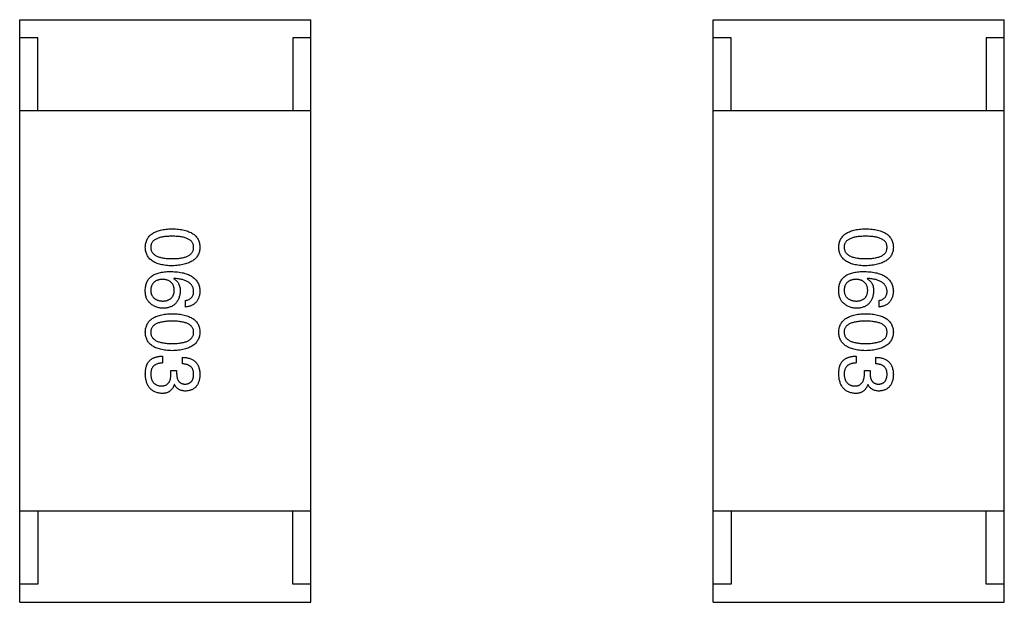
# Model space of a CAD drawing. Header units: millimetres. Extents: x 42 to 554, y 166 to 335.
# Tile 322 of 410: x 500.18 to 502.88, y 206.87 to 208.47. Entities that reach past the tile are written whole.
import ezdxf

# ---------------------------------------------------------------- set-up
doc = ezdxf.new("R2010")
doc.units = ezdxf.units.MM
doc.header["$LTSCALE"] = 30.734
doc.layers.get('0').update_dxf_attribs({"linetype": 'CONTINUOUS'})

msp = doc.modelspace()

# ---------------------------------------------------------------- linework, layer by layer
at = {"linetype": 'Continuous'}
for p, q in [((500.176, 208.467), (500.976, 208.467)), ((500.176, 206.867), (500.176, 208.467)), ((500.976, 206.867), (500.976, 208.467)), ((502.081, 208.467), (502.881, 208.467)), ((502.081, 206.867), (502.081, 208.467)), ((502.881, 206.867), (502.881, 208.467)), ((500.226, 208.417), (500.176, 208.417)), ((500.226, 208.217), (500.226, 208.417)), ((500.976, 208.417), (500.926, 208.417)), ((500.926, 208.417), (500.926, 208.217)), ((502.131, 208.417), (502.081, 208.417)), ((502.131, 208.217), (502.131, 208.417)), ((502.881, 208.417), (502.831, 208.417)), ((502.831, 208.417), (502.831, 208.217)), ((500.976, 208.217), (500.176, 208.217)), ((502.881, 208.217), (502.081, 208.217)), ((500.5998, 207.7565), (500.599, 207.7557)), ((502.5049, 207.7565), (502.5041, 207.7557)), ((500.6318, 207.6778), (500.6318, 207.6959)), ((502.5369, 207.6778), (502.5369, 207.6959)), ((500.5687, 207.5431), (500.5687, 207.5242)), ((500.6228, 207.5217), (500.6228, 207.5398)), ((502.4737, 207.5431), (502.4737, 207.5242)), ((502.5278, 207.5217), (502.5278, 207.5398)), ((500.5916, 207.5037), (500.6072, 207.5037)), ((500.5916, 207.4947), (500.5916, 207.5037)), ((500.6072, 207.5037), (500.6072, 207.4939)), ((502.4967, 207.5037), (502.5123, 207.5037)), ((502.4967, 207.4947), (502.4967, 207.5037)), ((502.5123, 207.5037), (502.5123, 207.4939)), ((500.6015, 207.4652), (500.6007, 207.4652)), ((502.5065, 207.4652), (502.5057, 207.4652)), ((500.976, 207.117), (500.176, 207.117)), ((500.226, 207.117), (500.226, 206.917)), ((500.926, 206.917), (500.926, 207.117)), ((502.881, 207.117), (502.081, 207.117)), ((502.131, 207.117), (502.131, 206.917)), ((502.831, 206.917), (502.831, 207.117)), ((500.226, 206.917), (500.176, 206.917)), ((500.976, 206.917), (500.926, 206.917)), ((502.131, 206.917), (502.081, 206.917)), ((502.881, 206.917), (502.831, 206.917)), ((500.176, 206.867), (500.976, 206.867)), ((502.081, 206.867), (502.881, 206.867))]:
    msp.add_line(p, q, dxfattribs=at)
for points, knots in [([(500.5211, 207.842), (500.5212, 207.8439), (500.5214, 207.8478), (500.5224, 207.8535), (500.5239, 207.8587), (500.5259, 207.8636), (500.5286, 207.8681), (500.5318, 207.8723), (500.5356, 207.876), (500.54, 207.8794), (500.5449, 207.8824), (500.5504, 207.885), (500.5565, 207.8872), (500.5631, 207.8891), (500.5702, 207.8906), (500.578, 207.8917), (500.5863, 207.8925), (500.592, 207.8927), (500.5949, 207.8928)], [0, 0, 0, 0, 0.059135, 0.115606, 0.169241, 0.221578, 0.273261, 0.324749, 0.377329, 0.431642, 0.488541, 0.548597, 0.612232, 0.680174, 0.752504, 0.829777, 0.912307, 1, 1, 1, 1]), ([(500.5949, 207.8928), (500.598, 207.8927), (500.6039, 207.8925), (500.6124, 207.8917), (500.6204, 207.8906), (500.6278, 207.8891), (500.6346, 207.8872), (500.6409, 207.885), (500.6466, 207.8824), (500.6517, 207.8794), (500.6562, 207.876), (500.6601, 207.8723), (500.6634, 207.8681), (500.6662, 207.8636), (500.6683, 207.8587), (500.6699, 207.8535), (500.6709, 207.8478), (500.6711, 207.8439), (500.6711, 207.842)], [0, 0, 0, 0, 0.088823, 0.172287, 0.250296, 0.323438, 0.392244, 0.456221, 0.516635, 0.573871, 0.628, 0.680335, 0.731489, 0.782557, 0.834044, 0.886738, 0.942089, 1, 1, 1, 1]), ([(502.4262, 207.842), (502.4263, 207.8439), (502.4265, 207.8478), (502.4274, 207.8535), (502.4289, 207.8587), (502.431, 207.8636), (502.4337, 207.8681), (502.4369, 207.8723), (502.4407, 207.876), (502.4451, 207.8794), (502.45, 207.8824), (502.4555, 207.885), (502.4615, 207.8872), (502.4681, 207.8891), (502.4753, 207.8906), (502.483, 207.8917), (502.4913, 207.8925), (502.497, 207.8927), (502.5, 207.8928)], [0, 0, 0, 0, 0.059135, 0.115606, 0.169241, 0.221578, 0.273261, 0.324749, 0.377329, 0.431642, 0.488541, 0.548597, 0.612232, 0.680174, 0.752504, 0.829777, 0.912307, 1, 1, 1, 1]), ([(502.5, 207.8928), (502.503, 207.8927), (502.5089, 207.8925), (502.5175, 207.8917), (502.5255, 207.8906), (502.5329, 207.8891), (502.5397, 207.8872), (502.5459, 207.885), (502.5516, 207.8824), (502.5567, 207.8794), (502.5612, 207.876), (502.5651, 207.8723), (502.5685, 207.8681), (502.5713, 207.8636), (502.5734, 207.8587), (502.575, 207.8535), (502.5759, 207.8478), (502.5761, 207.8439), (502.5762, 207.842)], [0, 0, 0, 0, 0.088823, 0.172287, 0.250296, 0.323438, 0.392244, 0.456221, 0.516635, 0.573871, 0.628, 0.680335, 0.731489, 0.782557, 0.834044, 0.886738, 0.942089, 1, 1, 1, 1]), ([(500.5949, 207.8723), (500.5925, 207.8723), (500.5879, 207.8722), (500.5812, 207.8718), (500.575, 207.8713), (500.5692, 207.8705), (500.5639, 207.8694), (500.559, 207.8681), (500.5546, 207.8666), (500.5507, 207.8648), (500.5472, 207.8628), (500.5442, 207.8606), (500.5416, 207.858), (500.5396, 207.8553), (500.5379, 207.8523), (500.5367, 207.8491), (500.536, 207.8456), (500.5359, 207.8432), (500.5359, 207.842)], [0, 0, 0, 0, 0.096457, 0.187288, 0.27178, 0.350132, 0.423455, 0.491343, 0.554037, 0.612253, 0.666313, 0.717038, 0.764921, 0.811214, 0.856775, 0.902988, 0.950234, 1, 1, 1, 1]), ([(500.6539, 207.842), (500.6539, 207.8432), (500.6538, 207.8456), (500.6531, 207.8491), (500.652, 207.8523), (500.6503, 207.8553), (500.6482, 207.858), (500.6456, 207.8606), (500.6426, 207.8628), (500.6391, 207.8648), (500.6352, 207.8666), (500.6308, 207.8681), (500.6259, 207.8694), (500.6206, 207.8705), (500.6148, 207.8713), (500.6086, 207.8718), (500.6019, 207.8722), (500.5973, 207.8723), (500.5949, 207.8723)], [0, 0, 0, 0, 0.049764, 0.097007, 0.143217, 0.188577, 0.235116, 0.282997, 0.333719, 0.387776, 0.445989, 0.508679, 0.576563, 0.649481, 0.728235, 0.812722, 0.903548, 1, 1, 1, 1]), ([(502.5, 207.8723), (502.4976, 207.8723), (502.493, 207.8722), (502.4863, 207.8718), (502.4801, 207.8713), (502.4743, 207.8705), (502.469, 207.8694), (502.4641, 207.8681), (502.4597, 207.8666), (502.4558, 207.8648), (502.4523, 207.8628), (502.4492, 207.8606), (502.4467, 207.858), (502.4446, 207.8553), (502.4429, 207.8523), (502.4418, 207.8491), (502.4411, 207.8456), (502.441, 207.8432), (502.441, 207.842)], [0, 0, 0, 0, 0.096457, 0.187288, 0.27178, 0.350132, 0.423455, 0.491343, 0.554037, 0.612253, 0.666313, 0.717038, 0.764921, 0.811214, 0.856775, 0.902988, 0.950234, 1, 1, 1, 1]), ([(502.559, 207.842), (502.5589, 207.8432), (502.5588, 207.8456), (502.5582, 207.8491), (502.557, 207.8523), (502.5554, 207.8553), (502.5533, 207.858), (502.5507, 207.8606), (502.5477, 207.8628), (502.5442, 207.8648), (502.5402, 207.8666), (502.5358, 207.8681), (502.531, 207.8694), (502.5257, 207.8705), (502.5199, 207.8713), (502.5137, 207.8718), (502.507, 207.8722), (502.5024, 207.8723), (502.5, 207.8723)], [0, 0, 0, 0, 0.049764, 0.097007, 0.143217, 0.188577, 0.235116, 0.282997, 0.333719, 0.387776, 0.445989, 0.508679, 0.576563, 0.649481, 0.728235, 0.812722, 0.903548, 1, 1, 1, 1]), ([(500.5949, 207.7911), (500.592, 207.7912), (500.5863, 207.7914), (500.578, 207.7922), (500.5702, 207.7933), (500.5631, 207.7948), (500.5565, 207.7967), (500.5504, 207.7989), (500.5449, 207.8015), (500.54, 207.8045), (500.5356, 207.8079), (500.5318, 207.8116), (500.5286, 207.8158), (500.5259, 207.8203), (500.5239, 207.8252), (500.5224, 207.8305), (500.5214, 207.8361), (500.5212, 207.84), (500.5211, 207.842)], [0, 0, 0, 0, 0.08769, 0.170218, 0.24749, 0.319818, 0.387758, 0.451391, 0.511445, 0.568185, 0.622681, 0.67526, 0.726746, 0.778428, 0.830764, 0.884397, 0.940866, 1, 1, 1, 1]), ([(500.5359, 207.842), (500.536, 207.8407), (500.5361, 207.8382), (500.5369, 207.8347), (500.5382, 207.8313), (500.5398, 207.8283), (500.542, 207.8254), (500.5446, 207.8229), (500.5476, 207.8206), (500.5511, 207.8185), (500.555, 207.8167), (500.5594, 207.8151), (500.5643, 207.8138), (500.5695, 207.8127), (500.5752, 207.8118), (500.5814, 207.8112), (500.588, 207.8109), (500.5926, 207.8108), (500.5949, 207.8108)], [0, 0, 0, 0, 0.050879, 0.099377, 0.146973, 0.193618, 0.240619, 0.289461, 0.34047, 0.395283, 0.453059, 0.515633, 0.582666, 0.655287, 0.732971, 0.815933, 0.905166, 1, 1, 1, 1]), ([(500.5949, 207.8108), (500.5973, 207.8108), (500.6019, 207.8109), (500.6086, 207.8112), (500.6148, 207.8118), (500.6206, 207.8127), (500.6259, 207.8138), (500.6308, 207.8151), (500.6352, 207.8167), (500.6391, 207.8185), (500.6426, 207.8206), (500.6457, 207.8229), (500.6482, 207.8255), (500.6503, 207.8283), (500.652, 207.8313), (500.6531, 207.8347), (500.6538, 207.8382), (500.6539, 207.8407), (500.6539, 207.842)], [0, 0, 0, 0, 0.095719, 0.185854, 0.269738, 0.347952, 0.420315, 0.487894, 0.550245, 0.608186, 0.662454, 0.713283, 0.761375, 0.808209, 0.854301, 0.901312, 0.949396, 1, 1, 1, 1]), ([(500.6711, 207.842), (500.671, 207.84), (500.6708, 207.8362), (500.6697, 207.8306), (500.6681, 207.8254), (500.6659, 207.8206), (500.6631, 207.8161), (500.6597, 207.812), (500.6558, 207.8083), (500.6512, 207.8049), (500.6462, 207.8019), (500.6405, 207.7993), (500.6343, 207.797), (500.6275, 207.7951), (500.6202, 207.7936), (500.6123, 207.7924), (500.6038, 207.7915), (500.5979, 207.7913), (500.5949, 207.7911)], [0, 0, 0, 0, 0.057415, 0.112361, 0.16496, 0.216437, 0.267441, 0.318839, 0.371478, 0.426325, 0.483626, 0.544235, 0.608673, 0.677374, 0.750405, 0.828394, 0.911525, 1, 1, 1, 1]), ([(502.5, 207.7911), (502.497, 207.7912), (502.4913, 207.7914), (502.483, 207.7922), (502.4753, 207.7933), (502.4681, 207.7948), (502.4615, 207.7967), (502.4555, 207.7989), (502.45, 207.8015), (502.4451, 207.8045), (502.4407, 207.8079), (502.4369, 207.8116), (502.4337, 207.8158), (502.431, 207.8203), (502.4289, 207.8252), (502.4274, 207.8305), (502.4265, 207.8361), (502.4263, 207.84), (502.4262, 207.842)], [0, 0, 0, 0, 0.08769, 0.170218, 0.24749, 0.319818, 0.387758, 0.451391, 0.511445, 0.568185, 0.622681, 0.67526, 0.726746, 0.778428, 0.830764, 0.884397, 0.940866, 1, 1, 1, 1]), ([(502.441, 207.842), (502.441, 207.8407), (502.4412, 207.8382), (502.442, 207.8347), (502.4432, 207.8313), (502.4449, 207.8283), (502.447, 207.8254), (502.4496, 207.8229), (502.4527, 207.8206), (502.4562, 207.8185), (502.4601, 207.8167), (502.4645, 207.8151), (502.4693, 207.8138), (502.4746, 207.8127), (502.4803, 207.8118), (502.4865, 207.8112), (502.4931, 207.8109), (502.4976, 207.8108), (502.5, 207.8108)], [0, 0, 0, 0, 0.050879, 0.099377, 0.146973, 0.193618, 0.240619, 0.289461, 0.34047, 0.395283, 0.453059, 0.515633, 0.582666, 0.655287, 0.732971, 0.815933, 0.905166, 1, 1, 1, 1]), ([(502.5, 207.8108), (502.5024, 207.8108), (502.507, 207.8109), (502.5137, 207.8112), (502.5199, 207.8118), (502.5257, 207.8127), (502.531, 207.8138), (502.5358, 207.8151), (502.5402, 207.8167), (502.5442, 207.8185), (502.5477, 207.8206), (502.5507, 207.8229), (502.5533, 207.8255), (502.5554, 207.8283), (502.557, 207.8313), (502.5582, 207.8347), (502.5588, 207.8382), (502.5589, 207.8407), (502.559, 207.842)], [0, 0, 0, 0, 0.095719, 0.185854, 0.269738, 0.347952, 0.420315, 0.487894, 0.550245, 0.608186, 0.662454, 0.713283, 0.761375, 0.808209, 0.854301, 0.901312, 0.949396, 1, 1, 1, 1]), ([(502.5762, 207.842), (502.5761, 207.84), (502.5759, 207.8362), (502.5748, 207.8306), (502.5731, 207.8254), (502.5709, 207.8206), (502.5682, 207.8161), (502.5648, 207.812), (502.5608, 207.8083), (502.5563, 207.8049), (502.5512, 207.8019), (502.5456, 207.7993), (502.5394, 207.797), (502.5326, 207.7951), (502.5252, 207.7936), (502.5173, 207.7924), (502.5088, 207.7915), (502.503, 207.7913), (502.5, 207.7911)], [0, 0, 0, 0, 0.057415, 0.112361, 0.16496, 0.216437, 0.267441, 0.318839, 0.371478, 0.426325, 0.483626, 0.544235, 0.608673, 0.677374, 0.750405, 0.828394, 0.911525, 1, 1, 1, 1]), ([(500.5211, 207.7262), (500.5213, 207.7283), (500.5215, 207.7323), (500.5226, 207.7381), (500.5242, 207.7435), (500.5264, 207.7486), (500.5291, 207.7532), (500.5325, 207.7575), (500.5363, 207.7614), (500.5393, 207.7636), (500.5408, 207.7647)], [0, 0, 0, 0, 0.137449, 0.267856, 0.393219, 0.514735, 0.63397, 0.753734, 0.874967, 1, 1, 1, 1]), ([(500.5687, 207.7541), (500.5674, 207.754), (500.5649, 207.7538), (500.5612, 207.7533), (500.5578, 207.7525), (500.5547, 207.7516), (500.5518, 207.7504), (500.5491, 207.749), (500.5467, 207.7474), (500.5445, 207.7455), (500.5425, 207.7435), (500.5409, 207.7411), (500.5394, 207.7387), (500.5382, 207.7359), (500.5372, 207.733), (500.5366, 207.7298), (500.536, 207.7265), (500.5359, 207.7241), (500.5359, 207.7229)], [0, 0, 0, 0, 0.076467, 0.148148, 0.216496, 0.280559, 0.342274, 0.401168, 0.458322, 0.514073, 0.569257, 0.62465, 0.68124, 0.739113, 0.799947, 0.862804, 0.929597, 1, 1, 1, 1]), ([(500.5408, 207.7647), (500.5424, 207.7656), (500.5456, 207.7673), (500.5508, 207.7695), (500.5565, 207.7713), (500.5627, 207.7728), (500.5692, 207.774), (500.5763, 207.7748), (500.5838, 207.7753), (500.589, 207.7754), (500.5916, 207.7754)], [0, 0, 0, 0, 0.101889, 0.209155, 0.322694, 0.442863, 0.569758, 0.70479, 0.848502, 1, 1, 1, 1]), ([(500.6007, 207.7237), (500.6006, 207.7249), (500.6005, 207.7272), (500.6, 207.7304), (500.5994, 207.7335), (500.5984, 207.7364), (500.5973, 207.739), (500.5958, 207.7415), (500.5942, 207.7437), (500.5923, 207.7457), (500.5902, 207.7475), (500.5878, 207.7491), (500.5852, 207.7505), (500.5823, 207.7516), (500.5793, 207.7525), (500.5759, 207.7533), (500.5724, 207.7538), (500.5699, 207.754), (500.5687, 207.7541)], [0, 0, 0, 0, 0.070453, 0.136523, 0.199866, 0.260392, 0.318446, 0.374657, 0.430182, 0.485556, 0.541071, 0.598396, 0.657208, 0.718642, 0.783247, 0.851631, 0.923928, 1, 1, 1, 1]), ([(500.5916, 207.7754), (500.5948, 207.7753), (500.6009, 207.7751), (500.6097, 207.7742), (500.618, 207.7731), (500.6257, 207.7715), (500.6328, 207.7695), (500.6392, 207.7671), (500.6451, 207.7644), (500.6504, 207.7612), (500.6552, 207.7576), (500.6592, 207.7536), (500.6628, 207.7492), (500.6657, 207.7444), (500.668, 207.7392), (500.6697, 207.7336), (500.6708, 207.7275), (500.671, 207.7234), (500.6711, 207.7213)], [0, 0, 0, 0, 0.087517, 0.169686, 0.246944, 0.319347, 0.387088, 0.450961, 0.511075, 0.567974, 0.622351, 0.675039, 0.726853, 0.778688, 0.83093, 0.884738, 0.941043, 1, 1, 1, 1]), ([(500.599, 207.7557), (500.6004, 207.7548), (500.6033, 207.7532), (500.607, 207.75), (500.6101, 207.7463), (500.6127, 207.7422), (500.6146, 207.7376), (500.6161, 207.7326), (500.6169, 207.7271), (500.617, 207.7233), (500.617, 207.7213)], [0, 0, 0, 0, 0.122276, 0.239997, 0.35611, 0.473903, 0.59404, 0.720428, 0.855383, 1, 1, 1, 1]), ([(500.6539, 207.7213), (500.6538, 207.7226), (500.6536, 207.7251), (500.6528, 207.7288), (500.6516, 207.7323), (500.65, 207.7355), (500.648, 207.7385), (500.6456, 207.7413), (500.6428, 207.7438), (500.6396, 207.7462), (500.636, 207.7483), (500.632, 207.7501), (500.6276, 207.7518), (500.6228, 207.7532), (500.6176, 207.7544), (500.612, 207.7553), (500.6061, 207.7561), (500.602, 207.7564), (500.5998, 207.7565)], [0, 0, 0, 0, 0.054741, 0.107075, 0.158339, 0.208382, 0.258772, 0.310045, 0.362765, 0.417822, 0.475982, 0.537466, 0.602901, 0.673037, 0.747247, 0.826291, 0.910782, 1, 1, 1, 1]), ([(502.4262, 207.7262), (502.4263, 207.7283), (502.4265, 207.7323), (502.4276, 207.7381), (502.4292, 207.7435), (502.4314, 207.7486), (502.4342, 207.7532), (502.4375, 207.7575), (502.4414, 207.7614), (502.4444, 207.7636), (502.4459, 207.7647)], [0, 0, 0, 0, 0.137449, 0.267856, 0.393219, 0.514735, 0.63397, 0.753734, 0.874967, 1, 1, 1, 1]), ([(502.4737, 207.7541), (502.4724, 207.754), (502.4699, 207.7538), (502.4663, 207.7533), (502.4629, 207.7525), (502.4597, 207.7516), (502.4568, 207.7504), (502.4542, 207.749), (502.4517, 207.7474), (502.4496, 207.7455), (502.4476, 207.7435), (502.4459, 207.7411), (502.4444, 207.7387), (502.4433, 207.7359), (502.4423, 207.733), (502.4416, 207.7298), (502.4411, 207.7265), (502.441, 207.7241), (502.441, 207.7229)], [0, 0, 0, 0, 0.076467, 0.148148, 0.216496, 0.280559, 0.342274, 0.401168, 0.458322, 0.514073, 0.569257, 0.62465, 0.68124, 0.739113, 0.799947, 0.862804, 0.929597, 1, 1, 1, 1]), ([(502.4459, 207.7647), (502.4474, 207.7656), (502.4507, 207.7673), (502.4559, 207.7695), (502.4616, 207.7713), (502.4677, 207.7728), (502.4743, 207.774), (502.4814, 207.7748), (502.4889, 207.7753), (502.494, 207.7754), (502.4967, 207.7754)], [0, 0, 0, 0, 0.101889, 0.209155, 0.322694, 0.442863, 0.569758, 0.70479, 0.848502, 1, 1, 1, 1]), ([(502.5057, 207.7237), (502.5057, 207.7249), (502.5056, 207.7272), (502.5051, 207.7304), (502.5044, 207.7335), (502.5035, 207.7364), (502.5023, 207.739), (502.5009, 207.7415), (502.4992, 207.7437), (502.4973, 207.7457), (502.4952, 207.7475), (502.4928, 207.7491), (502.4902, 207.7505), (502.4874, 207.7516), (502.4843, 207.7525), (502.481, 207.7533), (502.4775, 207.7538), (502.475, 207.754), (502.4737, 207.7541)], [0, 0, 0, 0, 0.070453, 0.136523, 0.199866, 0.260392, 0.318446, 0.374657, 0.430182, 0.485556, 0.541071, 0.598396, 0.657208, 0.718642, 0.783247, 0.851631, 0.923928, 1, 1, 1, 1]), ([(502.4967, 207.7754), (502.4998, 207.7753), (502.506, 207.7751), (502.5148, 207.7742), (502.5231, 207.7731), (502.5307, 207.7715), (502.5378, 207.7695), (502.5443, 207.7671), (502.5502, 207.7644), (502.5555, 207.7612), (502.5602, 207.7576), (502.5643, 207.7536), (502.5678, 207.7492), (502.5707, 207.7444), (502.573, 207.7392), (502.5747, 207.7336), (502.5758, 207.7275), (502.5761, 207.7234), (502.5762, 207.7213)], [0, 0, 0, 0, 0.087517, 0.169686, 0.246944, 0.319347, 0.387088, 0.450961, 0.511075, 0.567974, 0.622351, 0.675039, 0.726853, 0.778688, 0.83093, 0.884738, 0.941043, 1, 1, 1, 1]), ([(502.5041, 207.7557), (502.5055, 207.7548), (502.5083, 207.7532), (502.512, 207.75), (502.5152, 207.7463), (502.5177, 207.7422), (502.5197, 207.7376), (502.5211, 207.7326), (502.522, 207.7271), (502.5221, 207.7233), (502.5221, 207.7213)], [0, 0, 0, 0, 0.122276, 0.239997, 0.35611, 0.473903, 0.59404, 0.720428, 0.855383, 1, 1, 1, 1]), ([(502.559, 207.7213), (502.5589, 207.7226), (502.5587, 207.7251), (502.5578, 207.7288), (502.5567, 207.7323), (502.555, 207.7355), (502.5531, 207.7385), (502.5506, 207.7413), (502.5478, 207.7438), (502.5446, 207.7462), (502.541, 207.7483), (502.537, 207.7501), (502.5326, 207.7518), (502.5279, 207.7532), (502.5227, 207.7544), (502.5171, 207.7553), (502.5111, 207.7561), (502.507, 207.7564), (502.5049, 207.7565)], [0, 0, 0, 0, 0.054741, 0.107075, 0.158339, 0.208382, 0.258772, 0.310045, 0.362765, 0.417822, 0.475982, 0.537466, 0.602901, 0.673037, 0.747247, 0.826291, 0.910782, 1, 1, 1, 1]), ([(500.5334, 207.6893), (500.5324, 207.6903), (500.5303, 207.6921), (500.5277, 207.6956), (500.5254, 207.6995), (500.5237, 207.7039), (500.5224, 207.7088), (500.5215, 207.7142), (500.521, 207.72), (500.5211, 207.7241), (500.5211, 207.7262)], [0, 0, 0, 0, 0.105033, 0.21147, 0.321511, 0.438526, 0.563605, 0.698055, 0.843218, 1, 1, 1, 1]), ([(500.5359, 207.7229), (500.536, 207.7218), (500.5362, 207.7197), (500.5367, 207.7166), (500.5375, 207.7137), (500.5385, 207.711), (500.5398, 207.7085), (500.5413, 207.7062), (500.5431, 207.7041), (500.5451, 207.7022), (500.5473, 207.7005), (500.5498, 207.699), (500.5525, 207.6977), (500.5555, 207.6966), (500.5586, 207.6957), (500.562, 207.695), (500.5657, 207.6945), (500.5682, 207.6943), (500.5695, 207.6942)], [0, 0, 0, 0, 0.066682, 0.130303, 0.190802, 0.248749, 0.30534, 0.361219, 0.415721, 0.471765, 0.528279, 0.586428, 0.64659, 0.710143, 0.776461, 0.846692, 0.921137, 1, 1, 1, 1]), ([(500.5695, 207.6942), (500.5707, 207.6943), (500.5731, 207.6945), (500.5766, 207.695), (500.5798, 207.6957), (500.5828, 207.6966), (500.5856, 207.6978), (500.5881, 207.6991), (500.5904, 207.7007), (500.5925, 207.7024), (500.5943, 207.7044), (500.5959, 207.7065), (500.5973, 207.7089), (500.5985, 207.7115), (500.5994, 207.7142), (500.6, 207.7172), (500.6005, 207.7204), (500.6006, 207.7226), (500.6007, 207.7237)], [0, 0, 0, 0, 0.076288, 0.14871, 0.216387, 0.281386, 0.342528, 0.402111, 0.4591, 0.514852, 0.569974, 0.625644, 0.682226, 0.740156, 0.800362, 0.863471, 0.930116, 1, 1, 1, 1]), ([(502.4385, 207.6893), (502.4374, 207.6903), (502.4353, 207.6921), (502.4327, 207.6956), (502.4305, 207.6995), (502.4288, 207.7039), (502.4274, 207.7088), (502.4266, 207.7142), (502.4261, 207.72), (502.4262, 207.7241), (502.4262, 207.7262)], [0, 0, 0, 0, 0.105033, 0.21147, 0.321511, 0.438526, 0.563605, 0.698055, 0.843218, 1, 1, 1, 1]), ([(502.441, 207.7229), (502.4411, 207.7218), (502.4412, 207.7197), (502.4418, 207.7166), (502.4426, 207.7137), (502.4436, 207.711), (502.4449, 207.7085), (502.4464, 207.7062), (502.4482, 207.7041), (502.4502, 207.7022), (502.4524, 207.7005), (502.4549, 207.699), (502.4576, 207.6977), (502.4605, 207.6966), (502.4637, 207.6957), (502.4671, 207.695), (502.4707, 207.6945), (502.4733, 207.6943), (502.4746, 207.6942)], [0, 0, 0, 0, 0.066682, 0.130303, 0.190802, 0.248749, 0.30534, 0.361219, 0.415721, 0.471765, 0.528279, 0.586428, 0.64659, 0.710143, 0.776461, 0.846692, 0.921137, 1, 1, 1, 1]), ([(502.4746, 207.6942), (502.4758, 207.6943), (502.4782, 207.6945), (502.4816, 207.695), (502.4849, 207.6957), (502.4879, 207.6966), (502.4906, 207.6978), (502.4932, 207.6991), (502.4955, 207.7007), (502.4976, 207.7024), (502.4994, 207.7044), (502.501, 207.7065), (502.5024, 207.7089), (502.5035, 207.7115), (502.5044, 207.7142), (502.5051, 207.7172), (502.5056, 207.7204), (502.5057, 207.7226), (502.5057, 207.7237)], [0, 0, 0, 0, 0.076288, 0.14871, 0.216387, 0.281386, 0.342528, 0.402111, 0.4591, 0.514852, 0.569974, 0.625644, 0.682226, 0.740156, 0.800362, 0.863471, 0.930116, 1, 1, 1, 1]), ([(500.617, 207.7213), (500.6169, 207.7195), (500.6166, 207.7159), (500.6157, 207.7108), (500.6145, 207.706), (500.613, 207.7015), (500.6111, 207.6974), (500.609, 207.6936), (500.6065, 207.6901), (500.6038, 207.687), (500.6007, 207.6842), (500.5973, 207.6818), (500.5936, 207.6797), (500.5895, 207.678), (500.5851, 207.6766), (500.5805, 207.6756), (500.5755, 207.6748), (500.5721, 207.6747), (500.5703, 207.6746)], [0, 0, 0, 0, 0.074228, 0.144548, 0.211288, 0.274576, 0.335162, 0.393915, 0.450599, 0.506657, 0.562409, 0.618617, 0.676096, 0.735061, 0.79654, 0.860906, 0.928473, 1, 1, 1, 1]), ([(500.6318, 207.6959), (500.6335, 207.6963), (500.6369, 207.697), (500.6414, 207.6988), (500.6453, 207.7012), (500.6485, 207.7042), (500.651, 207.7077), (500.6527, 207.7117), (500.6538, 207.7163), (500.6539, 207.7196), (500.6539, 207.7213)], [0, 0, 0, 0, 0.1439, 0.274233, 0.394478, 0.509388, 0.621911, 0.738504, 0.863414, 1, 1, 1, 1]), ([(500.6711, 207.7213), (500.671, 207.7197), (500.6708, 207.7166), (500.6701, 207.7121), (500.6691, 207.7078), (500.6678, 207.7039), (500.6663, 207.7001), (500.6645, 207.6967), (500.6625, 207.6936), (500.6601, 207.6907), (500.6575, 207.6881), (500.6546, 207.6858), (500.6515, 207.6838), (500.6481, 207.682), (500.6444, 207.6805), (500.6404, 207.6794), (500.6362, 207.6784), (500.6333, 207.678), (500.6318, 207.6778)], [0, 0, 0, 0, 0.073784, 0.144317, 0.211047, 0.274818, 0.336501, 0.395724, 0.453465, 0.510016, 0.566585, 0.622844, 0.680328, 0.739335, 0.800408, 0.863904, 0.93053, 1, 1, 1, 1]), ([(502.5221, 207.7213), (502.5219, 207.7195), (502.5216, 207.7159), (502.5207, 207.7108), (502.5196, 207.706), (502.518, 207.7015), (502.5162, 207.6974), (502.5141, 207.6936), (502.5116, 207.6901), (502.5088, 207.687), (502.5058, 207.6842), (502.5023, 207.6818), (502.4986, 207.6797), (502.4946, 207.678), (502.4902, 207.6766), (502.4856, 207.6756), (502.4806, 207.6748), (502.4771, 207.6747), (502.4754, 207.6746)], [0, 0, 0, 0, 0.074228, 0.144548, 0.211288, 0.274576, 0.335162, 0.393915, 0.450599, 0.506657, 0.562409, 0.618617, 0.676096, 0.735061, 0.79654, 0.860906, 0.928473, 1, 1, 1, 1]), ([(502.5369, 207.6959), (502.5386, 207.6963), (502.5419, 207.697), (502.5465, 207.6988), (502.5504, 207.7012), (502.5536, 207.7042), (502.556, 207.7077), (502.5577, 207.7117), (502.5588, 207.7163), (502.5589, 207.7196), (502.559, 207.7213)], [0, 0, 0, 0, 0.1439, 0.274233, 0.394478, 0.509388, 0.621911, 0.738504, 0.863414, 1, 1, 1, 1]), ([(502.5762, 207.7213), (502.5761, 207.7197), (502.5758, 207.7166), (502.5751, 207.7121), (502.5742, 207.7078), (502.5729, 207.7039), (502.5714, 207.7001), (502.5696, 207.6967), (502.5675, 207.6936), (502.5652, 207.6907), (502.5626, 207.6881), (502.5597, 207.6858), (502.5566, 207.6838), (502.5531, 207.682), (502.5495, 207.6805), (502.5455, 207.6794), (502.5413, 207.6784), (502.5384, 207.678), (502.5369, 207.6778)], [0, 0, 0, 0, 0.073784, 0.144317, 0.211047, 0.274818, 0.336501, 0.395724, 0.453465, 0.510016, 0.566585, 0.622844, 0.680328, 0.739335, 0.800408, 0.863904, 0.93053, 1, 1, 1, 1]), ([(500.5703, 207.6746), (500.5686, 207.6746), (500.5651, 207.6747), (500.56, 207.6754), (500.5551, 207.6765), (500.5504, 207.6782), (500.5459, 207.6803), (500.5415, 207.6828), (500.5373, 207.6858), (500.5347, 207.6881), (500.5334, 207.6893)], [0, 0, 0, 0, 0.12904, 0.253809, 0.377066, 0.499122, 0.621469, 0.744665, 0.870607, 1, 1, 1, 1]), ([(502.4754, 207.6746), (502.4736, 207.6746), (502.4702, 207.6747), (502.4651, 207.6754), (502.4602, 207.6765), (502.4555, 207.6782), (502.4509, 207.6803), (502.4466, 207.6828), (502.4424, 207.6858), (502.4398, 207.6881), (502.4385, 207.6893)], [0, 0, 0, 0, 0.12904, 0.253809, 0.377066, 0.499122, 0.621469, 0.744665, 0.870607, 1, 1, 1, 1]), ([(500.5211, 207.6088), (500.5212, 207.6108), (500.5214, 207.6147), (500.5224, 207.6203), (500.5239, 207.6256), (500.5259, 207.6305), (500.5286, 207.635), (500.5318, 207.6391), (500.5356, 207.6429), (500.54, 207.6462), (500.5449, 207.6492), (500.5504, 207.6518), (500.5565, 207.6541), (500.5631, 207.6559), (500.5702, 207.6575), (500.578, 207.6586), (500.5863, 207.6593), (500.592, 207.6595), (500.5949, 207.6596)], [0, 0, 0, 0, 0.059135, 0.115606, 0.169241, 0.221578, 0.273261, 0.324749, 0.377329, 0.431642, 0.488541, 0.548597, 0.612232, 0.680174, 0.752504, 0.829777, 0.912307, 1, 1, 1, 1]), ([(500.5949, 207.6596), (500.598, 207.6595), (500.6039, 207.6593), (500.6124, 207.6586), (500.6204, 207.6575), (500.6278, 207.6559), (500.6346, 207.6541), (500.6409, 207.6518), (500.6466, 207.6492), (500.6517, 207.6462), (500.6562, 207.6429), (500.6601, 207.6391), (500.6634, 207.635), (500.6662, 207.6305), (500.6683, 207.6256), (500.6699, 207.6203), (500.6709, 207.6147), (500.6711, 207.6108), (500.6711, 207.6088)], [0, 0, 0, 0, 0.088823, 0.172287, 0.250296, 0.323438, 0.392244, 0.456221, 0.516635, 0.573871, 0.628, 0.680335, 0.731489, 0.782557, 0.834044, 0.886738, 0.942089, 1, 1, 1, 1]), ([(502.4262, 207.6088), (502.4263, 207.6108), (502.4265, 207.6147), (502.4274, 207.6203), (502.4289, 207.6256), (502.431, 207.6305), (502.4337, 207.635), (502.4369, 207.6391), (502.4407, 207.6429), (502.4451, 207.6462), (502.45, 207.6492), (502.4555, 207.6518), (502.4615, 207.6541), (502.4681, 207.6559), (502.4753, 207.6575), (502.483, 207.6586), (502.4913, 207.6593), (502.497, 207.6595), (502.5, 207.6596)], [0, 0, 0, 0, 0.059135, 0.115606, 0.169241, 0.221578, 0.273261, 0.324749, 0.377329, 0.431642, 0.488541, 0.548597, 0.612232, 0.680174, 0.752504, 0.829777, 0.912307, 1, 1, 1, 1]), ([(502.5, 207.6596), (502.503, 207.6595), (502.5089, 207.6593), (502.5175, 207.6586), (502.5255, 207.6575), (502.5329, 207.6559), (502.5397, 207.6541), (502.5459, 207.6518), (502.5516, 207.6492), (502.5567, 207.6462), (502.5612, 207.6429), (502.5651, 207.6391), (502.5685, 207.635), (502.5713, 207.6305), (502.5734, 207.6256), (502.575, 207.6203), (502.5759, 207.6147), (502.5761, 207.6108), (502.5762, 207.6088)], [0, 0, 0, 0, 0.088823, 0.172287, 0.250296, 0.323438, 0.392244, 0.456221, 0.516635, 0.573871, 0.628, 0.680335, 0.731489, 0.782557, 0.834044, 0.886738, 0.942089, 1, 1, 1, 1]), ([(500.5949, 207.6391), (500.5925, 207.6391), (500.5879, 207.6391), (500.5812, 207.6387), (500.575, 207.6381), (500.5692, 207.6373), (500.5639, 207.6362), (500.559, 207.635), (500.5546, 207.6334), (500.5507, 207.6316), (500.5472, 207.6297), (500.5442, 207.6274), (500.5416, 207.6249), (500.5396, 207.6221), (500.5379, 207.6192), (500.5367, 207.6159), (500.536, 207.6124), (500.5359, 207.61), (500.5359, 207.6088)], [0, 0, 0, 0, 0.096457, 0.187288, 0.27178, 0.350132, 0.423455, 0.491343, 0.554037, 0.612253, 0.666313, 0.717038, 0.764921, 0.811214, 0.856775, 0.902988, 0.950234, 1, 1, 1, 1]), ([(500.6539, 207.6088), (500.6539, 207.61), (500.6538, 207.6124), (500.6531, 207.6159), (500.652, 207.6191), (500.6503, 207.6221), (500.6482, 207.6249), (500.6456, 207.6274), (500.6426, 207.6297), (500.6391, 207.6316), (500.6352, 207.6334), (500.6308, 207.635), (500.6259, 207.6362), (500.6206, 207.6373), (500.6148, 207.6381), (500.6086, 207.6387), (500.6019, 207.6391), (500.5973, 207.6391), (500.5949, 207.6391)], [0, 0, 0, 0, 0.049764, 0.097007, 0.143217, 0.188577, 0.235116, 0.282997, 0.333719, 0.387776, 0.445989, 0.508679, 0.576563, 0.649481, 0.728235, 0.812722, 0.903548, 1, 1, 1, 1]), ([(502.5, 207.6391), (502.4976, 207.6391), (502.493, 207.6391), (502.4863, 207.6387), (502.4801, 207.6381), (502.4743, 207.6373), (502.469, 207.6362), (502.4641, 207.635), (502.4597, 207.6334), (502.4558, 207.6316), (502.4523, 207.6297), (502.4492, 207.6274), (502.4467, 207.6249), (502.4446, 207.6221), (502.4429, 207.6192), (502.4418, 207.6159), (502.4411, 207.6124), (502.441, 207.61), (502.441, 207.6088)], [0, 0, 0, 0, 0.096457, 0.187288, 0.27178, 0.350132, 0.423455, 0.491343, 0.554037, 0.612253, 0.666313, 0.717038, 0.764921, 0.811214, 0.856775, 0.902988, 0.950234, 1, 1, 1, 1]), ([(502.559, 207.6088), (502.5589, 207.61), (502.5588, 207.6124), (502.5582, 207.6159), (502.557, 207.6191), (502.5554, 207.6221), (502.5533, 207.6249), (502.5507, 207.6274), (502.5477, 207.6297), (502.5442, 207.6316), (502.5402, 207.6334), (502.5358, 207.635), (502.531, 207.6362), (502.5257, 207.6373), (502.5199, 207.6381), (502.5137, 207.6387), (502.507, 207.6391), (502.5024, 207.6391), (502.5, 207.6391)], [0, 0, 0, 0, 0.049764, 0.097007, 0.143217, 0.188577, 0.235116, 0.282997, 0.333719, 0.387776, 0.445989, 0.508679, 0.576563, 0.649481, 0.728235, 0.812722, 0.903548, 1, 1, 1, 1]), ([(500.5949, 207.558), (500.592, 207.5581), (500.5863, 207.5583), (500.578, 207.5591), (500.5702, 207.5602), (500.5631, 207.5617), (500.5565, 207.5635), (500.5504, 207.5658), (500.5449, 207.5684), (500.54, 207.5714), (500.5356, 207.5747), (500.5318, 207.5785), (500.5286, 207.5826), (500.5259, 207.5872), (500.5239, 207.5921), (500.5224, 207.5973), (500.5214, 207.6029), (500.5212, 207.6068), (500.5211, 207.6088)], [0, 0, 0, 0, 0.08769, 0.170218, 0.24749, 0.319818, 0.387758, 0.451391, 0.511445, 0.568185, 0.622681, 0.67526, 0.726746, 0.778428, 0.830764, 0.884397, 0.940866, 1, 1, 1, 1]), ([(500.5359, 207.6088), (500.536, 207.6075), (500.5361, 207.6051), (500.5369, 207.6015), (500.5382, 207.5982), (500.5398, 207.5951), (500.542, 207.5923), (500.5446, 207.5897), (500.5476, 207.5874), (500.5511, 207.5853), (500.555, 207.5835), (500.5594, 207.5819), (500.5643, 207.5806), (500.5695, 207.5795), (500.5752, 207.5787), (500.5814, 207.5781), (500.588, 207.5777), (500.5926, 207.5777), (500.5949, 207.5777)], [0, 0, 0, 0, 0.050879, 0.099377, 0.146973, 0.193618, 0.240619, 0.289461, 0.34047, 0.395283, 0.453059, 0.515633, 0.582666, 0.655287, 0.732971, 0.815933, 0.905166, 1, 1, 1, 1]), ([(500.5949, 207.5777), (500.5973, 207.5777), (500.6019, 207.5777), (500.6086, 207.5781), (500.6148, 207.5787), (500.6206, 207.5795), (500.6259, 207.5806), (500.6308, 207.5819), (500.6352, 207.5835), (500.6391, 207.5853), (500.6426, 207.5874), (500.6457, 207.5897), (500.6482, 207.5923), (500.6503, 207.5951), (500.652, 207.5982), (500.6531, 207.6015), (500.6538, 207.6051), (500.6539, 207.6075), (500.6539, 207.6088)], [0, 0, 0, 0, 0.095719, 0.185854, 0.269738, 0.347952, 0.420315, 0.487894, 0.550245, 0.608186, 0.662454, 0.713283, 0.761375, 0.808209, 0.854301, 0.901312, 0.949396, 1, 1, 1, 1]), ([(500.6711, 207.6088), (500.671, 207.6068), (500.6708, 207.603), (500.6697, 207.5975), (500.6681, 207.5923), (500.6659, 207.5875), (500.6631, 207.583), (500.6597, 207.5789), (500.6558, 207.5752), (500.6512, 207.5718), (500.6462, 207.5688), (500.6405, 207.5661), (500.6343, 207.5639), (500.6275, 207.562), (500.6202, 207.5604), (500.6123, 207.5592), (500.6038, 207.5584), (500.5979, 207.5581), (500.5949, 207.558)], [0, 0, 0, 0, 0.057415, 0.112361, 0.16496, 0.216437, 0.267441, 0.318839, 0.371478, 0.426325, 0.483626, 0.544235, 0.608673, 0.677374, 0.750405, 0.828394, 0.911525, 1, 1, 1, 1]), ([(502.5, 207.558), (502.497, 207.5581), (502.4913, 207.5583), (502.483, 207.5591), (502.4753, 207.5602), (502.4681, 207.5617), (502.4615, 207.5635), (502.4555, 207.5658), (502.45, 207.5684), (502.4451, 207.5714), (502.4407, 207.5747), (502.4369, 207.5785), (502.4337, 207.5826), (502.431, 207.5872), (502.4289, 207.5921), (502.4274, 207.5973), (502.4265, 207.6029), (502.4263, 207.6068), (502.4262, 207.6088)], [0, 0, 0, 0, 0.08769, 0.170218, 0.24749, 0.319818, 0.387758, 0.451391, 0.511445, 0.568185, 0.622681, 0.67526, 0.726746, 0.778428, 0.830764, 0.884397, 0.940866, 1, 1, 1, 1]), ([(502.441, 207.6088), (502.441, 207.6075), (502.4412, 207.6051), (502.442, 207.6015), (502.4432, 207.5982), (502.4449, 207.5951), (502.447, 207.5923), (502.4496, 207.5897), (502.4527, 207.5874), (502.4562, 207.5853), (502.4601, 207.5835), (502.4645, 207.5819), (502.4693, 207.5806), (502.4746, 207.5795), (502.4803, 207.5787), (502.4865, 207.5781), (502.4931, 207.5777), (502.4976, 207.5777), (502.5, 207.5777)], [0, 0, 0, 0, 0.050879, 0.099377, 0.146973, 0.193618, 0.240619, 0.289461, 0.34047, 0.395283, 0.453059, 0.515633, 0.582666, 0.655287, 0.732971, 0.815933, 0.905166, 1, 1, 1, 1]), ([(502.5, 207.5777), (502.5024, 207.5777), (502.507, 207.5777), (502.5137, 207.5781), (502.5199, 207.5787), (502.5257, 207.5795), (502.531, 207.5806), (502.5358, 207.5819), (502.5402, 207.5835), (502.5442, 207.5853), (502.5477, 207.5874), (502.5507, 207.5897), (502.5533, 207.5923), (502.5554, 207.5951), (502.557, 207.5982), (502.5582, 207.6015), (502.5588, 207.6051), (502.5589, 207.6075), (502.559, 207.6088)], [0, 0, 0, 0, 0.095719, 0.185854, 0.269738, 0.347952, 0.420315, 0.487894, 0.550245, 0.608186, 0.662454, 0.713283, 0.761375, 0.808209, 0.854301, 0.901312, 0.949396, 1, 1, 1, 1]), ([(502.5762, 207.6088), (502.5761, 207.6068), (502.5759, 207.603), (502.5748, 207.5975), (502.5731, 207.5923), (502.5709, 207.5875), (502.5682, 207.583), (502.5648, 207.5789), (502.5608, 207.5752), (502.5563, 207.5718), (502.5512, 207.5688), (502.5456, 207.5661), (502.5394, 207.5639), (502.5326, 207.562), (502.5252, 207.5604), (502.5173, 207.5592), (502.5088, 207.5584), (502.503, 207.5581), (502.5, 207.558)], [0, 0, 0, 0, 0.057415, 0.112361, 0.16496, 0.216437, 0.267441, 0.318839, 0.371478, 0.426325, 0.483626, 0.544235, 0.608673, 0.677374, 0.750405, 0.828394, 0.911525, 1, 1, 1, 1]), ([(500.5261, 207.5209), (500.5265, 207.5218), (500.5273, 207.5235), (500.5289, 207.5259), (500.5305, 207.5282), (500.5324, 207.5303), (500.5344, 207.5323), (500.5366, 207.5341), (500.5391, 207.5357), (500.5416, 207.5371), (500.5444, 207.5384), (500.5473, 207.5396), (500.5505, 207.5406), (500.5538, 207.5414), (500.5572, 207.5421), (500.5609, 207.5426), (500.5647, 207.5429), (500.5674, 207.543), (500.5687, 207.5431)], [0, 0, 0, 0, 0.056906, 0.113264, 0.168825, 0.223843, 0.279195, 0.335267, 0.392098, 0.450414, 0.51054, 0.572219, 0.636652, 0.703156, 0.773102, 0.845505, 0.921063, 1, 1, 1, 1]), ([(500.6228, 207.5398), (500.6247, 207.5397), (500.6284, 207.5396), (500.6338, 207.5389), (500.6389, 207.538), (500.6436, 207.5366), (500.6479, 207.5348), (500.6519, 207.5328), (500.6555, 207.5304), (500.6587, 207.5275), (500.6616, 207.5244), (500.664, 207.5208), (500.6662, 207.5169), (500.6679, 207.5127), (500.6693, 207.5081), (500.6703, 207.5031), (500.671, 207.4978), (500.6711, 207.4941), (500.6711, 207.4922)], [0, 0, 0, 0, 0.074804, 0.144899, 0.211458, 0.274554, 0.334363, 0.392059, 0.448123, 0.503024, 0.558154, 0.613471, 0.670844, 0.729926, 0.792003, 0.857405, 0.926768, 1, 1, 1, 1]), ([(502.4311, 207.5209), (502.4315, 207.5218), (502.4324, 207.5235), (502.4339, 207.5259), (502.4356, 207.5282), (502.4374, 207.5303), (502.4395, 207.5323), (502.4417, 207.5341), (502.4441, 207.5357), (502.4467, 207.5371), (502.4495, 207.5384), (502.4524, 207.5396), (502.4555, 207.5406), (502.4588, 207.5414), (502.4623, 207.5421), (502.466, 207.5426), (502.4698, 207.5429), (502.4724, 207.543), (502.4737, 207.5431)], [0, 0, 0, 0, 0.056906, 0.113264, 0.168825, 0.223843, 0.279195, 0.335267, 0.392098, 0.450414, 0.51054, 0.572219, 0.636652, 0.703156, 0.773102, 0.845505, 0.921063, 1, 1, 1, 1]), ([(502.5278, 207.5398), (502.5298, 207.5397), (502.5335, 207.5396), (502.5389, 207.5389), (502.544, 207.538), (502.5486, 207.5366), (502.553, 207.5348), (502.5569, 207.5328), (502.5605, 207.5304), (502.5638, 207.5275), (502.5666, 207.5244), (502.5691, 207.5208), (502.5712, 207.5169), (502.573, 207.5127), (502.5744, 207.5081), (502.5753, 207.5031), (502.576, 207.4978), (502.5761, 207.4941), (502.5762, 207.4922)], [0, 0, 0, 0, 0.074804, 0.144899, 0.211458, 0.274554, 0.334363, 0.392059, 0.448123, 0.503024, 0.558154, 0.613471, 0.670844, 0.729926, 0.792003, 0.857405, 0.926768, 1, 1, 1, 1]), ([(500.5211, 207.4939), (500.5212, 207.4953), (500.5212, 207.498), (500.5214, 207.5019), (500.5218, 207.5057), (500.5224, 207.5092), (500.523, 207.5125), (500.5239, 207.5155), (500.5248, 207.5183), (500.5257, 207.5201), (500.5261, 207.5209)], [0, 0, 0, 0, 0.15115, 0.29371, 0.429149, 0.55661, 0.677302, 0.791017, 0.898045, 1, 1, 1, 1]), ([(500.5687, 207.5242), (500.5674, 207.5241), (500.5648, 207.5241), (500.5611, 207.5236), (500.5576, 207.5229), (500.5544, 207.522), (500.5514, 207.5209), (500.5487, 207.5195), (500.5463, 207.5179), (500.5441, 207.5161), (500.5421, 207.514), (500.5404, 207.5117), (500.539, 207.5091), (500.5379, 207.5063), (500.537, 207.5034), (500.5364, 207.5001), (500.536, 207.4967), (500.5359, 207.4943), (500.5359, 207.4931)], [0, 0, 0, 0, 0.07723, 0.149593, 0.217944, 0.282232, 0.34411, 0.402297, 0.458791, 0.513966, 0.568538, 0.623291, 0.679957, 0.737243, 0.798142, 0.86118, 0.928728, 1, 1, 1, 1]), ([(500.6539, 207.4931), (500.6539, 207.4942), (500.6539, 207.4964), (500.6535, 207.4995), (500.6529, 207.5025), (500.652, 207.5053), (500.651, 207.5078), (500.6496, 207.5102), (500.648, 207.5123), (500.6462, 207.5142), (500.6441, 207.5159), (500.6417, 207.5174), (500.6392, 207.5186), (500.6364, 207.5197), (500.6333, 207.5206), (500.63, 207.5211), (500.6265, 207.5216), (500.624, 207.5217), (500.6228, 207.5217)], [0, 0, 0, 0, 0.069877, 0.136363, 0.198671, 0.257968, 0.315462, 0.370709, 0.425568, 0.479847, 0.535753, 0.592303, 0.651386, 0.713311, 0.778642, 0.84836, 0.921866, 1, 1, 1, 1]), ([(502.4262, 207.4939), (502.4262, 207.4953), (502.4263, 207.498), (502.4265, 207.5019), (502.4269, 207.5057), (502.4274, 207.5092), (502.4281, 207.5125), (502.4289, 207.5155), (502.4299, 207.5183), (502.4307, 207.5201), (502.4311, 207.5209)], [0, 0, 0, 0, 0.15115, 0.29371, 0.429149, 0.55661, 0.677302, 0.791017, 0.898045, 1, 1, 1, 1]), ([(502.4737, 207.5242), (502.4724, 207.5241), (502.4698, 207.5241), (502.4661, 207.5236), (502.4627, 207.5229), (502.4594, 207.522), (502.4565, 207.5209), (502.4538, 207.5195), (502.4513, 207.5179), (502.4491, 207.5161), (502.4472, 207.514), (502.4455, 207.5117), (502.4441, 207.5091), (502.443, 207.5063), (502.442, 207.5034), (502.4414, 207.5001), (502.441, 207.4967), (502.441, 207.4943), (502.441, 207.4931)], [0, 0, 0, 0, 0.07723, 0.149593, 0.217944, 0.282232, 0.34411, 0.402297, 0.458791, 0.513966, 0.568538, 0.623291, 0.679957, 0.737243, 0.798142, 0.86118, 0.928728, 1, 1, 1, 1]), ([(502.559, 207.4931), (502.559, 207.4942), (502.5589, 207.4964), (502.5586, 207.4995), (502.558, 207.5025), (502.5571, 207.5053), (502.556, 207.5078), (502.5547, 207.5102), (502.5531, 207.5123), (502.5512, 207.5142), (502.5492, 207.5159), (502.5468, 207.5174), (502.5442, 207.5186), (502.5414, 207.5197), (502.5384, 207.5206), (502.5351, 207.5211), (502.5315, 207.5216), (502.5291, 207.5217), (502.5278, 207.5217)], [0, 0, 0, 0, 0.069877, 0.136363, 0.198671, 0.257968, 0.315462, 0.370709, 0.425568, 0.479847, 0.535753, 0.592303, 0.651386, 0.713311, 0.778642, 0.84836, 0.921866, 1, 1, 1, 1]), ([(500.567, 207.4406), (500.5653, 207.4407), (500.5618, 207.441), (500.5567, 207.4419), (500.552, 207.4431), (500.5476, 207.4448), (500.5435, 207.4468), (500.5398, 207.4492), (500.5364, 207.4519), (500.5334, 207.4551), (500.5306, 207.4586), (500.5283, 207.4626), (500.5262, 207.4669), (500.5245, 207.4715), (500.5232, 207.4766), (500.5221, 207.482), (500.5214, 207.4878), (500.5212, 207.4918), (500.5211, 207.4939)], [0, 0, 0, 0, 0.068236, 0.132937, 0.194125, 0.253174, 0.310181, 0.365986, 0.421096, 0.476216, 0.532352, 0.590232, 0.649824, 0.71274, 0.778406, 0.848058, 0.921922, 1, 1, 1, 1]), ([(500.5359, 207.4931), (500.536, 207.4918), (500.5361, 207.4894), (500.5367, 207.486), (500.5374, 207.4827), (500.5382, 207.4797), (500.5393, 207.4769), (500.5406, 207.4744), (500.5421, 207.472), (500.5438, 207.4699), (500.5458, 207.468), (500.5478, 207.4663), (500.5502, 207.4649), (500.5527, 207.4636), (500.5554, 207.4626), (500.5583, 207.4619), (500.5614, 207.4613), (500.5635, 207.4612), (500.5646, 207.4611)], [0, 0, 0, 0, 0.076694, 0.149502, 0.218019, 0.283183, 0.345589, 0.405199, 0.462852, 0.519478, 0.575313, 0.630559, 0.687006, 0.744638, 0.804006, 0.866059, 0.931486, 1, 1, 1, 1]), ([(500.5646, 207.4611), (500.5657, 207.4611), (500.5678, 207.4611), (500.5709, 207.4615), (500.5738, 207.4622), (500.5764, 207.4631), (500.5789, 207.4643), (500.5811, 207.4658), (500.5831, 207.4675), (500.5849, 207.4695), (500.5865, 207.4717), (500.5879, 207.4742), (500.5891, 207.477), (500.59, 207.48), (500.5908, 207.4833), (500.5912, 207.4869), (500.5916, 207.4907), (500.5916, 207.4933), (500.5916, 207.4947)], [0, 0, 0, 0, 0.066518, 0.129194, 0.188613, 0.245254, 0.300032, 0.353805, 0.407079, 0.461108, 0.516272, 0.574141, 0.634837, 0.699275, 0.767504, 0.840272, 0.917505, 1, 1, 1, 1]), ([(500.6072, 207.4939), (500.6073, 207.4928), (500.6073, 207.4907), (500.6077, 207.4876), (500.6083, 207.4847), (500.6089, 207.482), (500.6098, 207.4795), (500.6109, 207.4773), (500.6121, 207.4752), (500.6135, 207.4734), (500.6151, 207.4717), (500.6169, 207.4703), (500.6188, 207.469), (500.6209, 207.468), (500.6232, 207.4672), (500.6256, 207.4666), (500.6282, 207.4662), (500.63, 207.4661), (500.631, 207.466)], [0, 0, 0, 0, 0.079415, 0.154091, 0.22508, 0.29186, 0.355026, 0.415127, 0.472418, 0.528511, 0.583551, 0.638361, 0.693547, 0.750023, 0.807857, 0.868401, 0.932259, 1, 1, 1, 1]), ([(500.631, 207.466), (500.6319, 207.4661), (500.6336, 207.4663), (500.6361, 207.4668), (500.6385, 207.4674), (500.6407, 207.4683), (500.6427, 207.4693), (500.6446, 207.4706), (500.6463, 207.4719), (500.6478, 207.4736), (500.6492, 207.4754), (500.6504, 207.4773), (500.6514, 207.4795), (500.6523, 207.4819), (500.6529, 207.4844), (500.6534, 207.4871), (500.6538, 207.49), (500.6539, 207.492), (500.6539, 207.4931)], [0, 0, 0, 0, 0.067655, 0.132224, 0.194132, 0.253145, 0.309858, 0.366002, 0.421361, 0.47702, 0.532632, 0.590536, 0.65067, 0.713258, 0.779588, 0.848803, 0.921949, 1, 1, 1, 1]), ([(500.6711, 207.4922), (500.6711, 207.4905), (500.6709, 207.4872), (500.6702, 207.4823), (500.6694, 207.4777), (500.6682, 207.4735), (500.6668, 207.4695), (500.665, 207.4659), (500.6631, 207.4626), (500.6608, 207.4596), (500.6582, 207.4569), (500.6554, 207.4546), (500.6522, 207.4525), (500.6489, 207.4508), (500.6452, 207.4494), (500.6412, 207.4483), (500.637, 207.4475), (500.6341, 207.4473), (500.6326, 207.4471)], [0, 0, 0, 0, 0.077845, 0.151584, 0.221397, 0.287366, 0.350104, 0.410398, 0.467998, 0.524388, 0.579979, 0.635152, 0.690917, 0.747936, 0.806661, 0.867861, 0.932479, 1, 1, 1, 1]), ([(502.4721, 207.4406), (502.4703, 207.4407), (502.4668, 207.441), (502.4618, 207.4419), (502.457, 207.4431), (502.4527, 207.4448), (502.4486, 207.4468), (502.4449, 207.4492), (502.4415, 207.4519), (502.4384, 207.4551), (502.4357, 207.4586), (502.4333, 207.4626), (502.4313, 207.4669), (502.4296, 207.4715), (502.4282, 207.4766), (502.4272, 207.482), (502.4265, 207.4878), (502.4263, 207.4918), (502.4262, 207.4939)], [0, 0, 0, 0, 0.068236, 0.132937, 0.194125, 0.253174, 0.310181, 0.365986, 0.421096, 0.476216, 0.532352, 0.590232, 0.649824, 0.71274, 0.778406, 0.848058, 0.921922, 1, 1, 1, 1]), ([(502.441, 207.4931), (502.441, 207.4918), (502.4412, 207.4894), (502.4417, 207.486), (502.4424, 207.4827), (502.4433, 207.4797), (502.4444, 207.4769), (502.4457, 207.4744), (502.4472, 207.472), (502.4489, 207.4699), (502.4508, 207.468), (502.4529, 207.4663), (502.4552, 207.4649), (502.4577, 207.4636), (502.4604, 207.4626), (502.4633, 207.4619), (502.4664, 207.4613), (502.4686, 207.4612), (502.4696, 207.4611)], [0, 0, 0, 0, 0.076694, 0.149502, 0.218019, 0.283183, 0.345589, 0.405199, 0.462852, 0.519478, 0.575313, 0.630559, 0.687006, 0.744638, 0.804006, 0.866059, 0.931486, 1, 1, 1, 1]), ([(502.4696, 207.4611), (502.4707, 207.4611), (502.4729, 207.4611), (502.4759, 207.4615), (502.4788, 207.4622), (502.4815, 207.4631), (502.4839, 207.4643), (502.4862, 207.4658), (502.4882, 207.4675), (502.49, 207.4695), (502.4916, 207.4717), (502.493, 207.4742), (502.4941, 207.477), (502.495, 207.48), (502.4958, 207.4833), (502.4963, 207.4869), (502.4967, 207.4907), (502.4967, 207.4933), (502.4967, 207.4947)], [0, 0, 0, 0, 0.066518, 0.129194, 0.188613, 0.245254, 0.300032, 0.353805, 0.407079, 0.461108, 0.516272, 0.574141, 0.634837, 0.699275, 0.767504, 0.840272, 0.917505, 1, 1, 1, 1]), ([(502.5123, 207.4939), (502.5123, 207.4928), (502.5124, 207.4907), (502.5128, 207.4876), (502.5133, 207.4847), (502.514, 207.482), (502.5149, 207.4795), (502.516, 207.4773), (502.5172, 207.4752), (502.5186, 207.4734), (502.5202, 207.4717), (502.5219, 207.4703), (502.5239, 207.469), (502.526, 207.468), (502.5282, 207.4672), (502.5307, 207.4666), (502.5333, 207.4662), (502.5351, 207.4661), (502.536, 207.466)], [0, 0, 0, 0, 0.079415, 0.154091, 0.22508, 0.29186, 0.355026, 0.415127, 0.472418, 0.528511, 0.583551, 0.638361, 0.693547, 0.750023, 0.807857, 0.868401, 0.932259, 1, 1, 1, 1]), ([(502.536, 207.466), (502.5369, 207.4661), (502.5387, 207.4663), (502.5412, 207.4668), (502.5436, 207.4674), (502.5458, 207.4683), (502.5478, 207.4693), (502.5496, 207.4706), (502.5514, 207.4719), (502.5529, 207.4736), (502.5542, 207.4754), (502.5554, 207.4773), (502.5565, 207.4795), (502.5573, 207.4819), (502.558, 207.4844), (502.5585, 207.4871), (502.5589, 207.49), (502.5589, 207.492), (502.559, 207.4931)], [0, 0, 0, 0, 0.067655, 0.132224, 0.194132, 0.253145, 0.309858, 0.366002, 0.421361, 0.47702, 0.532632, 0.590536, 0.65067, 0.713258, 0.779588, 0.848803, 0.921949, 1, 1, 1, 1]), ([(502.5762, 207.4922), (502.5761, 207.4905), (502.576, 207.4872), (502.5753, 207.4823), (502.5744, 207.4777), (502.5732, 207.4735), (502.5718, 207.4695), (502.5701, 207.4659), (502.5681, 207.4626), (502.5658, 207.4596), (502.5633, 207.4569), (502.5604, 207.4546), (502.5573, 207.4525), (502.5539, 207.4508), (502.5502, 207.4494), (502.5463, 207.4483), (502.5421, 207.4475), (502.5392, 207.4473), (502.5377, 207.4471)], [0, 0, 0, 0, 0.077845, 0.151584, 0.221397, 0.287366, 0.350104, 0.410398, 0.467998, 0.524388, 0.579979, 0.635152, 0.690917, 0.747936, 0.806661, 0.867861, 0.932479, 1, 1, 1, 1]), ([(500.6007, 207.4652), (500.6003, 207.4642), (500.5997, 207.4622), (500.5986, 207.4594), (500.5973, 207.4569), (500.5958, 207.4544), (500.5942, 207.4522), (500.5925, 207.4502), (500.5906, 207.4483), (500.5886, 207.4467), (500.5864, 207.4453), (500.5841, 207.444), (500.5816, 207.4429), (500.579, 207.4421), (500.5762, 207.4414), (500.5733, 207.441), (500.5702, 207.4406), (500.5681, 207.4406), (500.567, 207.4406)], [0, 0, 0, 0, 0.069445, 0.136039, 0.200011, 0.261745, 0.322328, 0.381403, 0.438864, 0.496655, 0.554398, 0.612391, 0.672266, 0.733005, 0.79604, 0.861293, 0.928785, 1, 1, 1, 1]), ([(500.6326, 207.4471), (500.6308, 207.4472), (500.6272, 207.4473), (500.6221, 207.4481), (500.6175, 207.4496), (500.6133, 207.4515), (500.6096, 207.4541), (500.6064, 207.4572), (500.6036, 207.461), (500.6022, 207.4638), (500.6015, 207.4652)], [0, 0, 0, 0, 0.143686, 0.277942, 0.40333, 0.521785, 0.638573, 0.755208, 0.874773, 1, 1, 1, 1]), ([(502.5057, 207.4652), (502.5054, 207.4642), (502.5048, 207.4622), (502.5037, 207.4594), (502.5023, 207.4569), (502.5009, 207.4544), (502.4993, 207.4522), (502.4976, 207.4502), (502.4957, 207.4483), (502.4937, 207.4467), (502.4915, 207.4453), (502.4891, 207.444), (502.4867, 207.4429), (502.484, 207.4421), (502.4813, 207.4414), (502.4783, 207.441), (502.4753, 207.4406), (502.4732, 207.4406), (502.4721, 207.4406)], [0, 0, 0, 0, 0.069445, 0.136039, 0.200011, 0.261745, 0.322328, 0.381403, 0.438864, 0.496655, 0.554398, 0.612391, 0.672266, 0.733005, 0.79604, 0.861293, 0.928785, 1, 1, 1, 1]), ([(502.5377, 207.4471), (502.5358, 207.4472), (502.5323, 207.4473), (502.5272, 207.4481), (502.5226, 207.4496), (502.5184, 207.4515), (502.5147, 207.4541), (502.5114, 207.4572), (502.5087, 207.461), (502.5073, 207.4638), (502.5065, 207.4652)], [0, 0, 0, 0, 0.143686, 0.277942, 0.40333, 0.521785, 0.638573, 0.755208, 0.874773, 1, 1, 1, 1])]:
    msp.add_open_spline(points, degree=3, knots=knots, dxfattribs=at)

doc.saveas('drawing.dxf')
